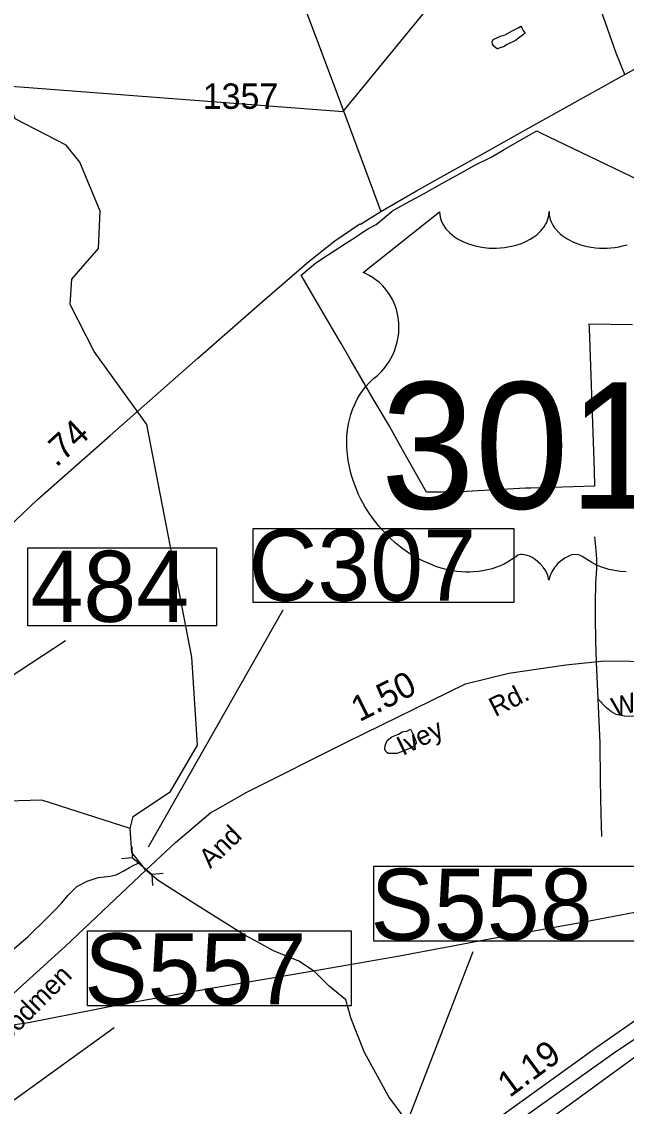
# Model space of a CAD drawing. Extents: x 2082433 to 2279600, y 546599 to 755198.
# Drawn here: x 2143397 to 2146372, y 598774 to 604115 of the extents above; entities that cross this region are included whole.
import ezdxf

# ---------------------------------------------------------------- set-up
doc = ezdxf.new("R2010")
doc.units = 0
for name, color, linetype in [('Exist Boundary Political City Limit New', 7, 'Continuous'), ('Exist Boundary Political Fire Districts', 7, 'Continuous'), ('Exist Hydrographic Creek Single Shore', 7, 'Continuous'), ('Exist Hydrographic Misc Water Feature', 7, 'Continuous'), ('Exist Road Non-System Type 51', 7, 'Continuous'), ('Exist Road Primary Interstate Divided Center Attributed', 7, 'Continuous'), ('Exist Road Primary Interstate Mileage Hundredths English Label', 7, 'Continuous'), ('Exist Road Primary Interstate Structure Ovrhead Sign CELL', 7, 'Continuous'), ('Exist Road Primary US Attributed', 7, 'Continuous'), ('Exist Road Primary US Mileage Hundredths English Label', 7, 'Continuous'), ('Exist Road Primary US Shield CELL', 7, 'Continuous'), ('Exist Road Primary US Shield Number Label', 7, 'Continuous'), ('Exist Road Primary US Structure Standard Bridge Number Label', 7, 'Continuous'), ('Exist Road Secondary Mileage Hundredths English Label', 7, 'Continuous'), ('Exist Road Secondary Structure Culvert CELL', 7, 'Continuous'), ('Exist Road Secondary Structure Culvert Number Label', 7, 'Continuous'), ('Exist Road Secondary Type 51 Attributed', 7, 'Continuous'), ('Exist Road Secondary Type 51 Label', 7, 'Continuous'), ('Exist Road Secondary Type 51 Number Label', 7, 'Continuous'), ('Exist Utilities Electrical Transmission Line', 7, 'Continuous'), ('Map Preparation Boundary City Limit Buffer Line', 7, 'Continuous')]:
    doc.layers.add(name, color=color, linetype=linetype)

msp = doc.modelspace()

# ---------------------------------------------------------------- linework, layer by layer
at = {"layer": 'Exist Boundary Political City Limit New'}
for points in [[(2146402.5, 602622.4), (2146188.5, 602624.8), (2146189.2, 602606.5), (2146213.5, 601905.2), (2146216, 601828.1), (2145902, 601818.2), (2145875.5, 601817.3), (2145556.5, 601799.6), (2145466.5, 601798.6), (2145388.5, 601797.8), (2145299.5, 601956.9), (2145271.5, 602007.1), (2145206.8, 602122.8), (2145126.2, 602258.4), (2145059.2, 602375), (2145013.8, 602452.8), (2144968.5, 602530.4), (2144926.2, 602602.4), (2144857, 602721.2), (2144771.8, 602867.1), (2144812.5, 602901), (2144844, 602927.2), (2144851.8, 602933.2), (2144869, 602944.3), (2144990.8, 603023), (2145044.2, 603057.6), (2145062.8, 603069.6), (2145103.5, 603095.9), (2145141.2, 603116.5), (2145220.5, 603182.4), (2145221.5, 603182.9), (2145289.5, 603220.8), (2145377, 603269.3), (2145464.5, 603317.9), (2145552, 603366.4), (2145612.5, 603400), (2145622, 603405.3), (2145623.8, 603406.2), (2145707.2, 603447.2), (2145711.2, 603449.9), (2145771.8, 603485.2), (2145890.8, 603554.4), (2145931.8, 603577.1), (2145950.5, 603567.8), (2147198.8, 602969)], [(2146736.2, 599249.4), (2146734, 599127.9), (2146726.8, 598749), (2146719, 598346.9), (2147250.8, 598331.2), (2147285.5, 598330.1), (2147275.8, 597901.4), (2147262.8, 597642.4), (2147242.2, 597233.9), (2147186.2, 597235.1), (2146700, 597242.7), (2145958.5, 597254.2), (2145941.8, 597623.9), (2145890.5, 597685.1), (2145844.2, 598257.2), (2145658.8, 598463.2), (2145861.5, 598613.6), (2146502.8, 599081.7), (2146625.2, 599176.6), (2146626.2, 599171.8), (2146713.2, 599235.3), (2146736.2, 599249.4)]]:
    msp.add_lwpolyline(points, dxfattribs=at)
at = {"layer": 'Exist Boundary Political Fire Districts'}
msp.add_lwpolyline([(2125185.8, 609236.3), (2127409.2, 608956.3), (2130289.8, 608255.9), (2136376.8, 600637.7), (2139465.5, 602656.7), (2141242.8, 603675.4), (2141795.1, 603915), (2144979.3, 603672.9), (2148226.1, 607636.4), (2150227.4, 608573.5)], dxfattribs=at)
at = {"layer": 'Exist Hydrographic Creek Single Shore'}
for points in [[(2143929.9, 600141.8), (2143945.9, 600200.5), (2144129, 600324.8), (2144261.1, 600551.7), (2144234, 600985.3), (2144012.4, 602131.7), (2143753, 602490.9), (2143635.1, 602722.9), (2143643.1, 602847.4), (2143774.9, 602998.9), (2143782.9, 603182.5), (2143682, 603424), (2143615, 603507.3), (2143364, 603637), (2143154, 604195.8), (2142718.9, 604526), (2142516.9, 604966.3), (2142400, 605050.7)], [(2143929.9, 600141.8), (2143496, 600281.8), (2143096, 600270.2)], [(2145407.5, 598546.6), (2145204.4, 598819.6), (2145084, 599039.2), (2145018.1, 599204.7), (2144992.4, 599297.6), (2144909.8, 599364.7), (2144837.6, 599436.9), (2144760.3, 599488.5), (2144636.5, 599540.1), (2144559.1, 599581.4), (2144492.1, 599617.5), (2144245.1, 599772.4), (2144067.7, 599886), (2144008.1, 599937.1), (2143978.3, 599974), (2143937.9, 600023.5), (2143929.9, 600141.8)], [(2143169.9, 599320.2), (2143200.1, 599334.3), (2143239.8, 599374.5), (2143281.9, 599432.7), (2143309.4, 599480.8), (2143357.3, 599549), (2143428.5, 599609.2), (2143518.5, 599699.4), (2143557.9, 599737.6), (2143594.2, 599776), (2143625.6, 599814.2), (2143667.4, 599856.1), (2143719.3, 599882.3), (2143773.4, 599900.5), (2143831.4, 599907.1), (2143861.4, 599913.1), (2143899.1, 599933.4), (2143927.4, 599949.4), (2143948.9, 599961.6), (2143978.3, 599974)]]:
    msp.add_lwpolyline(points, dxfattribs=at)
at = {"layer": 'Exist Hydrographic Misc Water Feature'}
for points in [[(2145854.1, 604092.3), (2145858.4, 604084.3), (2145864.5, 604072.5), (2145874.4, 604058.4), (2145848.5, 604038.4), (2145826.8, 604022.2), (2145786.8, 604002.3), (2145768.6, 603992), (2145750.5, 603985.9), (2145740.5, 603982.1), (2145736.8, 603981.9), (2145730.6, 603986), (2145720.8, 603994), (2145714.4, 604003.9), (2145712.6, 604015.9), (2145716.7, 604027.9), (2145734.7, 604036.1), (2145752.6, 604044), (2145776.5, 604050.1), (2145814.7, 604072.3), (2145840.5, 604084.2), (2145854.1, 604092.3)], [(2145309.8, 600631.3), (2145315.8, 600621.1), (2145321.9, 600607.2), (2145331.8, 600585.4), (2145335.9, 600571.4), (2145338.1, 600561.4), (2145332, 600553.4), (2145317.6, 600541.3), (2145294.3, 600531.1), (2145284.2, 600526.9), (2145266, 600519.1), (2145242.2, 600511), (2145224.1, 600510.9), (2145199.9, 600510.9), (2145188.5, 600520.7), (2145184.2, 600532.8), (2145185.8, 600550.7), (2145195.8, 600574.7), (2145218, 600592.9), (2145251.6, 600606.9), (2145269.7, 600617.1), (2145277.7, 600619.2), (2145291.4, 600621.1), (2145309.8, 600631.3)]]:
    msp.add_lwpolyline(points, dxfattribs=at)
at = {"layer": 'Exist Road Non-System Type 51'}
msp.add_line((2146224, 600962.4), (2146232.9, 600780.4), dxfattribs=at)
for points in [[(2146364.7, 603855.2), (2146322, 603959.4), (2146248.5, 604169.6), (2146175.1, 604372.9), (2146105.9, 604584.8), (2145978.6, 604941.9), (2145955.5, 605011.9)], [(2146215.2, 601578.1), (2146221.4, 601528.2), (2146225.9, 601470.3), (2146226.1, 601422.3), (2146220.2, 601350.2), (2146218.6, 601252.3), (2146219.1, 601184.3), (2146221.6, 601064.2), (2146224, 600962.4)], [(2146232.9, 600780.4), (2146241.6, 600562.5), (2146244.5, 600378.6), (2146247.2, 600214.6), (2146249.7, 600102.7)], [(2146924.8, 600719.4), (2146890.8, 600713.3), (2146845, 600703.2), (2146790.9, 600704.9), (2146751, 600700.7), (2146681, 600698.3), (2146617, 600698.2), (2146535.1, 600695.7), (2146413.1, 600693.2), (2146363.1, 600695), (2146323.1, 600702.8), (2146299, 600716.7), (2146275, 600736.6), (2146232.9, 600780.4)]]:
    msp.add_lwpolyline(points, dxfattribs=at)
at = {"layer": 'Exist Road Primary Interstate Divided Center Attributed'}
for points in [[(2148933.1, 600610.7), (2148779.9, 600532.2), (2148344.7, 600315.3), (2147764, 600020.9), (2147464.7, 599858.7), (2147233.6, 599725.4), (2147061.8, 599621.8), (2146926.3, 599537.6), (2146787.5, 599448.4), (2146640.5, 599351.7), (2146223.4, 599061.4), (2145725.1, 598701.8), (2145133.4, 598278.9)], [(2144484.3, 597714.5), (2145155, 598202.6), (2145504.8, 598457), (2145921.6, 598759.8), (2146309.6, 599034.8), (2146519.9, 599177.1), (2146806.2, 599364.1), (2147286.5, 599661.2), (2147659.6, 599875.6), (2147950, 600036.4), (2148384.5, 600266.6), (2148744, 600445.9), (2148940.2, 600543.8)]]:
    msp.add_lwpolyline(points, dxfattribs=at)
at = {"layer": 'Exist Road Primary Interstate Structure Ovrhead Sign CELL'}
for points in [[(2145129.2, 599956.2), (2146427.1, 599956.2), (2146427.1, 599587.6), (2145129.2, 599587.6)], [(2143720.3, 599637.7), (2145018.1, 599637.7), (2145018.1, 599269.1), (2143720.3, 599269.1)]]:
    msp.add_lwpolyline(points, close=True, dxfattribs=at)
for points in [[(2143621.8, 597447), (2145196.1, 598439.4), (2145618.8, 599535.9)], [(2142675.3, 598794.7), (2143361.4, 598807), (2143851.5, 599162.2)]]:
    msp.add_lwpolyline(points, dxfattribs=at)
at = {"layer": 'Exist Road Primary US Attributed'}
for points in [[(2145164.1, 603180.5), (2145339.8, 603282.4), (2145459.2, 603348.7), (2145665.7, 603464.6), (2145887, 603589), (2146364.7, 603855.2), (2146640.6, 604005.6), (2146745.4, 604060.3), (2146814.7, 604098), (2147272.9, 604341.4), (2147324.9, 604370.6), (2147419.6, 604432.3), (2147495.9, 604493.1), (2147600.6, 604601.7), (2147758.5, 604764.2)], [(2142431, 600436.1), (2142771.9, 600899.9), (2142962.4, 601157.6), (2143079.5, 601316.3), (2143276.8, 601569.3), (2143366, 601658.2), (2143471.9, 601760.5), (2143832.3, 602076.7), (2144263.2, 602457.9), (2144581.2, 602737.3), (2144811, 602936.1), (2144937.1, 603035.2), (2145061.1, 603119.9), (2145064.1, 603117.9), (2145164.1, 603180.5)]]:
    msp.add_lwpolyline(points, dxfattribs=at)
at = {"layer": 'Exist Road Primary US Shield CELL'}
msp.add_lwpolyline([(2146372.5, 601405.9), (2146343.4, 601408.1), (2146315.8, 601412.1), (2146287.1, 601418.1), (2146257.1, 601427), (2146229.8, 601437.7), (2146202.3, 601451.2), (2146155.7, 601480.6), (2146142.2, 601487.7), (2146134.7, 601489.7), (2146116.6, 601490.6), (2146099.7, 601487.1), (2146082.4, 601480.2), (2146071.9, 601474.6), (2146058, 601465.5), (2146047.4, 601457), (2146034.5, 601444.8), (2146025.6, 601434.5), (2146018.8, 601426.5), (2146005.7, 601405.8), (2146001, 601396.1), (2145996.1, 601383.4), (2145991.8, 601364.7), (2145985.9, 601388.3), (2145979, 601403.8), (2145971, 601417.2), (2145962.6, 601429), (2145949.5, 601444.1), (2145937.7, 601455.5), (2145923.5, 601467), (2145908.4, 601476.2), (2145896.3, 601482.4), (2145885.1, 601486.6), (2145871.6, 601490), (2145860.5, 601490.8), (2145851.3, 601490.6), (2145838.8, 601487.8), (2145821.8, 601475.5), (2145805.6, 601464.4), (2145788.1, 601453.5), (2145767.2, 601442.3), (2145751.8, 601435.2), (2145733.6, 601428.1), (2145712.2, 601421), (2145689.1, 601415), (2145665.3, 601410.3), (2145644.4, 601407), (2145621.9, 601405), (2145601.7, 601404.3), (2145580.6, 601404.5), (2145560.8, 601406.1), (2145537.9, 601408.1), (2145509.4, 601412.3), (2145485.8, 601417.6), (2145460.9, 601424.3), (2145435.4, 601432.3), (2145408, 601442.8), (2145373.8, 601457.7), (2145350, 601469.9), (2145312.4, 601491.5), (2145268.3, 601522), (2145235.1, 601548.9), (2145210.8, 601570.9), (2145174.9, 601607.4), (2145153.9, 601631.2), (2145120.9, 601674), (2145099.8, 601704.9), (2145086.1, 601727.6), (2145066.1, 601764.1), (2145055.1, 601787), (2145040.8, 601820.4), (2145029.6, 601850.9), (2145020.3, 601879.8), (2145015.3, 601898.2), (2145008.2, 601930.5), (2145003.8, 601953.4), (2144999.6, 601984.8), (2144997.3, 602018), (2144996.8, 602048.4), (2144997.6, 602073.8), (2145000.5, 602103.4), (2145005.5, 602134.8), (2145011.5, 602161.7), (2145016.9, 602181), (2145025, 602204.6), (2145035.5, 602230.7), (2145048, 602255.6), (2145059.9, 602276.3), (2145074.8, 602298.5), (2145089.5, 602317.4), (2145108.7, 602338.4), (2145128.7, 602357.5), (2145147.1, 602372.4), (2145168.8, 602393.8), (2145180.2, 602406.7), (2145193.9, 602424.7), (2145204.8, 602441.4), (2145213.4, 602456.3), (2145224.9, 602478.3), (2145231.8, 602494.8), (2145240.5, 602520.1), (2145244.8, 602537.9), (2145249.2, 602560.9), (2145252.1, 602582.4), (2145253.2, 602609.4), (2145252.6, 602631.6), (2145249.7, 602657.7), (2145244.8, 602682.6), (2145238.9, 602704.4), (2145229.6, 602729.3), (2145221, 602747.5), (2145206.5, 602772.2), (2145190.5, 602795.2), (2145174, 602813.9), (2145157.3, 602830.5), (2145141.3, 602843), (2145126, 602853.9), (2145106.9, 602865.5), (2145088.4, 602874.6), (2145076.8, 602879.3), (2145453.4, 603179.2), (2145454.4, 603163.6), (2145458.1, 603145.2), (2145461, 603135.6), (2145469.7, 603117.4), (2145483.9, 603095.8), (2145503.8, 603074.6), (2145526.3, 603056.2), (2145541.4, 603046.4), (2145567.1, 603032.6), (2145596.2, 603020.3), (2145628.7, 603011), (2145661.9, 603004.3), (2145698.1, 603000.3), (2145733.9, 602999.7), (2145772.6, 603002.5), (2145815.3, 603010.8), (2145835.1, 603015.9), (2145857.1, 603023.5), (2145877.6, 603031.9), (2145900, 603043.9), (2145918.1, 603055.5), (2145932.2, 603065.7), (2145952.2, 603084.9), (2145968.1, 603104.7), (2145974.8, 603115.8), (2145980.5, 603126.5), (2145988.4, 603149.2), (2145990.7, 603159.2), (2145992.2, 603180), (2145993.5, 603162.5), (2145995.3, 603151.6), (2145998.2, 603140.9), (2146002.7, 603129.6), (2146010.7, 603113.6), (2146019.6, 603100.2), (2146036.4, 603080.4), (2146046.8, 603070.6), (2146056.4, 603062.8), (2146081.9, 603045.3), (2146111.9, 603030.1), (2146126.5, 603023.7), (2146141.7, 603018.3), (2146160.8, 603012.6), (2146180.6, 603007.9), (2146200.2, 603004.5), (2146220.2, 603001.7), (2146240.6, 603000.1), (2146257.3, 602999.7), (2146277.8, 602999.9), (2146296.7, 603001), (2146316, 603003.2), (2146337.4, 603006.8), (2146354.5, 603010.6), (2146377.2, 603016.6)], dxfattribs=at)
at = {"layer": 'Exist Road Primary US Structure Standard Bridge Number Label'}
msp.add_line((2142461.5, 600311.5), (2143611.6, 601067.6), dxfattribs=at)
msp.add_lwpolyline([(2143427.1, 601523.8), (2144356, 601523.8), (2144356, 601139.7), (2143427.1, 601139.7)], close=True, dxfattribs=at)
at = {"layer": 'Exist Road Secondary Structure Culvert CELL'}
for p, q in [((2143938.4, 600053.5), (2143941, 599999.5)), ((2143887.2, 599993.9), (2143941, 599999.5)), ((2143941, 599999.5), (2144038.8, 599915.4)), ((2144092.6, 599920.9), (2144038.8, 599915.4)), ((2144041.4, 599861.3), (2144038.8, 599915.4))]:
    msp.add_line(p, q, dxfattribs=at)
at = {"layer": 'Exist Road Secondary Structure Culvert Number Label'}
msp.add_line((2144020.1, 600051.7), (2144682.8, 601218.9), dxfattribs=at)
msp.add_lwpolyline([(2144535.9, 601619), (2145818.8, 601619), (2145818.8, 601254), (2144535.9, 601254)], close=True, dxfattribs=at)
at = {"layer": 'Exist Road Secondary Type 51 Attributed'}
for points in [[(2144778.5, 604212.9), (2144865.9, 603982.6), (2144970.6, 603701.9), (2145164.1, 603180.5)], [(2143106.4, 599099.6), (2143400.9, 599371), (2143612, 599562), (2144008.1, 599937.1), (2144154.3, 600073.5), (2144327.7, 600221.2), (2144355.5, 600235.2), (2144500.8, 600318.9), (2144998.5, 600567.9), (2145581.7, 600854.7), (2145794.8, 600907.2), (2146074.7, 600947.7), (2146264.4, 600967.3), (2146520, 600963.5)]]:
    msp.add_lwpolyline(points, dxfattribs=at)
at = {"layer": 'Exist Utilities Electrical Transmission Line'}
msp.add_lwpolyline([(2139715.4, 599264.4), (2140165.7, 599162.4), (2140613.9, 599066.4), (2141060.2, 598966.3), (2141592.5, 598864.7), (2142084, 598942.9), (2142533.5, 599028.8), (2142985, 599120.7), (2143430.6, 599186.6), (2143888, 599276.7), (2144347.6, 599358.6), (2144803.2, 599436.5), (2145256.7, 599514.5), (2145708.2, 599600.6), (2146173.6, 599684.5), (2146621.1, 599768.4)], dxfattribs=at)
at = {"layer": 'Map Preparation Boundary City Limit Buffer Line'}
for points in [[(2146402.5, 602622.4), (2146188.5, 602624.8), (2146189.2, 602606.5), (2146213.5, 601905.2), (2146216, 601828.1), (2145902, 601818.2), (2145875.5, 601817.3), (2145556.5, 601799.6), (2145466.5, 601798.6), (2145388.5, 601797.8), (2145299.5, 601956.9), (2145271.5, 602007.1), (2145206.8, 602122.8), (2145126.2, 602258.4), (2145059.2, 602375), (2145013.8, 602452.8), (2144968.5, 602530.4), (2144926.2, 602602.4), (2144857, 602721.2), (2144771.8, 602867.1), (2144812.5, 602901), (2144844, 602927.2), (2144851.8, 602933.2), (2144869, 602944.3), (2144990.8, 603023), (2145044.2, 603057.6), (2145062.8, 603069.6), (2145103.5, 603095.9), (2145141.2, 603116.5), (2145220.5, 603182.4), (2145221.5, 603182.9), (2145289.5, 603220.8), (2145377, 603269.3), (2145464.5, 603317.9), (2145552, 603366.4), (2145612.5, 603400), (2145622, 603405.3), (2145623.8, 603406.2), (2145707.2, 603447.2), (2145711.2, 603449.9), (2145771.8, 603485.2), (2145890.8, 603554.4), (2145931.8, 603577.1), (2145950.5, 603567.8), (2147198.8, 602969)], [(2146736.2, 599249.4), (2146734, 599127.9), (2146726.8, 598749), (2146719, 598346.9), (2147250.8, 598331.2), (2147285.5, 598330.1), (2147275.8, 597901.4), (2147262.8, 597642.4), (2147242.2, 597233.9), (2147186.2, 597235.1), (2146700, 597242.7), (2145958.5, 597254.2), (2145941.8, 597623.9), (2145890.5, 597685.1), (2145844.2, 598257.2), (2145658.8, 598463.2), (2145861.5, 598613.6), (2146502.8, 599081.7), (2146625.2, 599176.6), (2146626.2, 599171.8), (2146713.2, 599235.3), (2146736.2, 599249.4)]]:
    msp.add_lwpolyline(points, dxfattribs=at)

# ---------------------------------------------------------------- texts
at = {"layer": 'Exist Road Primary Interstate Mileage Hundredths English Label'}
msp.add_text('1.19', height=125, rotation=36.3961, dxfattribs=at).set_placement((2145798.1, 598813.9))
at = {"layer": 'Exist Road Primary Interstate Structure Ovrhead Sign CELL'}
for s, p in [('S558', (2145113.2, 599593.7)), ('S557', (2143704.2, 599275.2))]:
    msp.add_text(s, height=350, dxfattribs=at).set_placement(p)
at = {"layer": 'Exist Road Primary US Mileage Hundredths English Label'}
msp.add_text('.74', height=125, rotation=42.6742, dxfattribs=at).set_placement((2143566.9, 601917))
at = {"layer": 'Exist Road Primary US Shield Number Label'}
msp.add_text('301', height=622.24, dxfattribs=at).set_placement((2145164, 601717.2))
at = {"layer": 'Exist Road Primary US Structure Standard Bridge Number Label'}
msp.add_text('484', height=350, dxfattribs=at).set_placement((2143439.6, 601159.5))
at = {"layer": 'Exist Road Secondary Mileage Hundredths English Label'}
msp.add_text('1.50', height=125, rotation=26.5795, dxfattribs=at).set_placement((2145058.6, 600665.1))
at = {"layer": 'Exist Road Secondary Structure Culvert Number Label'}
msp.add_text('C307', height=350, dxfattribs=at).set_placement((2144513.8, 601263.8))
at = {"layer": 'Exist Road Secondary Type 51 Label'}
for s, rotation, p in [('Woodmen', 14.8405, (2146314.6, 600690)), ('Rd.', 27.058, (2145727.6, 600689.9)), ('Ivey', 26.0134, (2145271.7, 600498.4)), ('And', 44.0881, (2144324.9, 599941.1)), ('Woodmen', 45.1004, (2143241.8, 599000.9))]:
    msp.add_text(s, height=95, rotation=rotation, dxfattribs=at).set_placement(p)
at = {"layer": 'Exist Road Secondary Type 51 Number Label'}
msp.add_text('1357', height=125, dxfattribs=at).set_placement((2144287.4, 603685.9))

doc.saveas('drawing.dxf')
